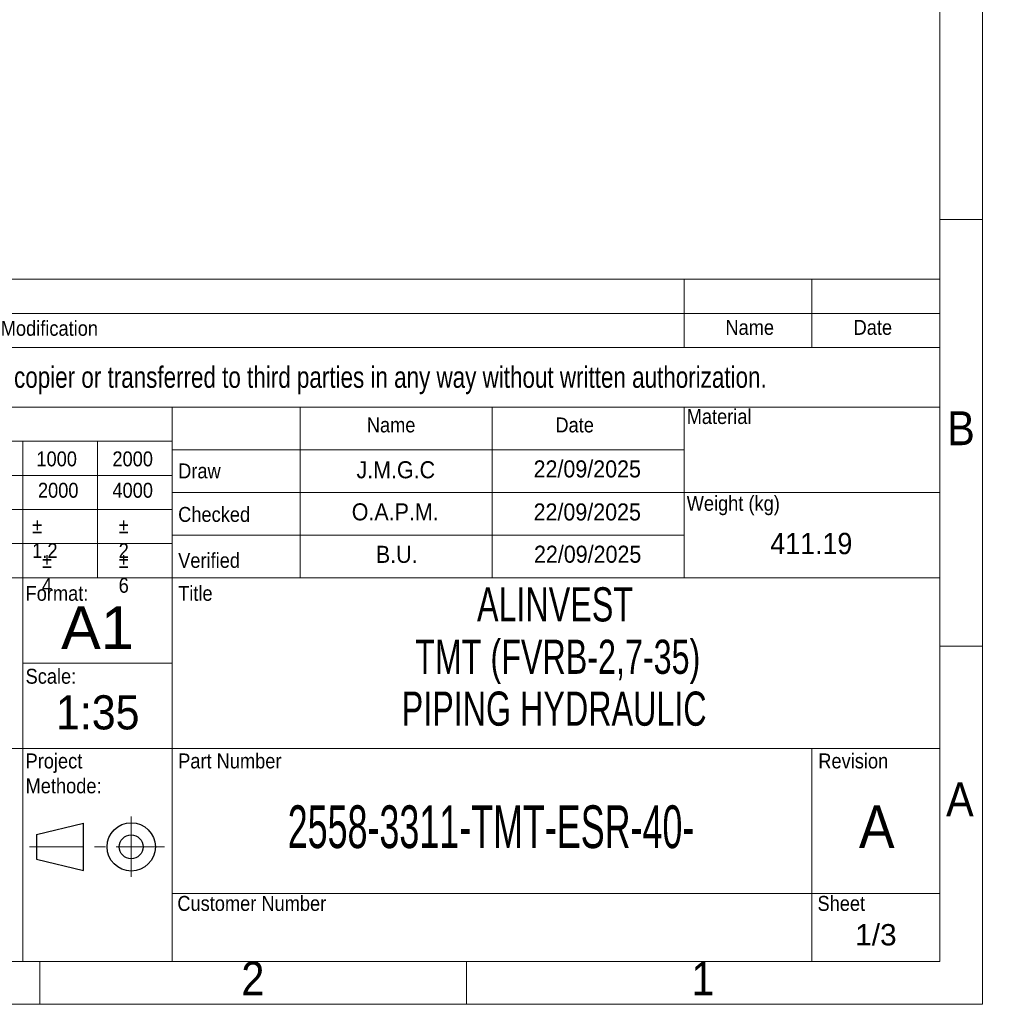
# Model space of a CAD drawing. Header units: millimetres. Extents: x 525 to 29324, y 175 to 20618.
# Tile 323 of 588: x 25309 to 29324, y 175 to 4215. Entities that reach past the tile are written whole.
import ezdxf

# ---------------------------------------------------------------- set-up
doc = ezdxf.new("R2010")
doc.units = ezdxf.units.MM
for name, pattern in [('SLD-Centrada-simple', [10.16, 6.35, -1.27, 1.27, -1.27]), ('SLD-Centrada-trazos-largos', [19.05, 15.24, -1.27, 1.27, -1.27]), ('SLD-Continua', [0])]:
    doc.linetypes.add(name, pattern=pattern)
doc.layers.add('SLD-0', color=179, linetype='SLD-Continua')
doc.styles.add('SLDTEXTSTYLE0', font='ARIAL.TTF')
doc.styles.add('SLDTEXTSTYLE1', font='ARIAL.TTF', dxfattribs={"width": 0.9})
doc.styles.add('SLDTEXTSTYLE2', font='ARIALN.TTF', dxfattribs={"width": 0.825949})
doc.styles.add('SLDTEXTSTYLE3', font='GOTHIC.TTF', dxfattribs={"width": 0.913})
doc.styles.add('SLDTEXTSTYLE4', font='ARIALN.TTF', dxfattribs={"width": 0.917722})
doc.styles.add('SLDTEXTSTYLE5', font='ARIALN.TTF', dxfattribs={"width": 0.734177})

# ---------------------------------------------------------------- blocks, each defined once
blk = doc.blocks.new('LOGO_sombreado')
at = {"color": 7, "linetype": 'SLD-Continua', "lineweight": 18, "ltscale": 35}
blk.add_line((2537.5, 700), (2537.6, 700), dxfattribs=at)

msp = doc.modelspace()

# ---------------------------------------------------------------- linework, layer by layer
at = {"color": 7, "linetype": 'SLD-Continua', "lineweight": 18, "ltscale": 35}
for p, q in [((29260, 20615), (29260, 175)), ((29085, 20440), (29085, 350)), ((29085, 3395), (29260, 3395)), ((22785, 3150), (29085, 3150)), ((28035, 3150), (28035, 2870)), ((28560, 3150), (28560, 2870)), ((29085, 3150), (29085, 350)), ((22785, 3010), (29085, 3010)), ((22785, 2870), (29085, 2870)), ((22785, 2625), (29085, 2625)), ((25935, 2625), (25935, 350)), ((26460, 2625), (26460, 1925)), ((27247.5, 2625), (27247.5, 1925)), ((28035, 2625), (28035, 2450)), ((22785, 2485), (25935, 2485)), ((25322.5, 1925), (25322.5, 2485)), ((25628.8, 1925), (25628.8, 2485)), ((28035, 2450), (25935, 2450)), ((28035, 2450), (28035, 2275)), ((22785, 2345), (25935, 2345)), ((28035, 2275), (25935, 2275)), ((28035, 2275), (28035, 2100)), ((28035, 2275), (29085, 2275)), ((22785, 2205), (25935, 2205)), ((22785, 2065), (25935, 2065)), ((28035, 2100), (25935, 2100)), ((28035, 2100), (28035, 1925)), ((25016.3, 1925), (25322.5, 1925)), ((25322.5, 1925), (25628.8, 1925)), ((25322.5, 1925), (25322.5, 1225)), ((25628.8, 1925), (25935, 1925)), ((25935, 1925), (26460, 1925)), ((26460, 1925), (27247.5, 1925)), ((27247.5, 1925), (28035, 1925)), ((28035, 1925), (29085, 1925)), ((29085, 1645), (29260, 1645)), ((25322.5, 1575), (25935, 1575)), ((22785, 1225), (25935, 1225)), ((25322.5, 1225), (25322.5, 350)), ((25935, 1225), (29085, 1225)), ((28560, 1225), (28560, 350)), ((25935, 630), (29085, 630)), ((29085, 350), (700, 350)), ((22785, 350), (29085, 350)), ((25392.5, 350), (25392.5, 175)), ((27142.5, 350), (27142.5, 175)), ((29260, 175), (525, 175))]:
    msp.add_line(p, q, dxfattribs=at)
at = {"color": 7, "linetype": 'SLD-Centrada-trazos-largos', "lineweight": 18, "ltscale": 35}
msp.add_line((25766.8, 945.2), (25766.8, 697.5), dxfattribs=at)
at = {"color": 7, "linetype": 'SLD-Continua', "lineweight": 25, "ltscale": 35}
for p, q in [((25378.7, 871.2), (25570.7, 917.8)), ((25570.7, 724.1), (25570.7, 917.8)), ((25378.7, 871.2), (25378.7, 770.7)), ((25378.7, 770.7), (25570.7, 724.1))]:
    msp.add_line(p, q, dxfattribs=at)
at = {"color": 7, "linetype": 'SLD-Centrada-simple', "lineweight": 18, "ltscale": 35}
msp.add_line((25349.6, 821), (25903.1, 821), dxfattribs=at)
at = {"color": 7, "linetype": 'SLD-Continua', "lineweight": 25, "ltscale": 35}
for radius in [99.1, 49]:
    msp.add_circle((25766.8, 821), radius, dxfattribs=at)

# ---------------------------------------------------------------- block references
at = {"color": 7, "linetype": 'Continuous', "ltscale": 35}
msp.add_blockref('LOGO_sombreado', (22785.3, 430.4), dxfattribs=at)

# ---------------------------------------------------------------- texts
at = {"color": 7, "linetype": 'Continuous', "lineweight": 0, "ltscale": 35}
for s, insert, char_height, attachment_point, style in [('Modification', (25431, 2979.1), 61.25, 2, 'SLDTEXTSTYLE3'), ('Name', (28304.6, 2983), 61.25, 2, 'SLDTEXTSTYLE3'), ('Date', (28809.7, 2983), 61.25, 2, 'SLDTEXTSTYLE3'), ('Material', (28045.9, 2617.2), 61.25, 1, 'SLDTEXTSTYLE3'), ('B', (29171.5, 2608), 138.9, 2, 'SLDTEXTSTYLE3'), ('Name', (26733.6, 2582.7), 61.25, 1, 'SLDTEXTSTYLE3'), ('Date', (27507.3, 2582.7), 61.25, 1, 'SLDTEXTSTYLE3'), ('1000', (25377.7, 2443.5), 61.25, 1, 'SLDTEXTSTYLE3'), ('2000', (25689.7, 2443.5), 61.25, 1, 'SLDTEXTSTYLE3'), ('Draw', (25959.5, 2394.1), 61.25, 1, 'SLDTEXTSTYLE3'), ('2000', (25384.1, 2314.7), 61.25, 1, 'SLDTEXTSTYLE3'), ('4000', (25689.7, 2314.7), 61.25, 1, 'SLDTEXTSTYLE3'), ('Weight (kg)', (28045.9, 2261.1), 61.25, 1, 'SLDTEXTSTYLE3'), ('Checked', (25959.5, 2215.7), 61.25, 1, 'SLDTEXTSTYLE3'), ('%%p^J1.2', (25360.6, 2169.2), 61.25, 1, 'SLDTEXTSTYLE3'), ('%%p^J2', (25715.3, 2169.2), 61.25, 1, 'SLDTEXTSTYLE3'), ('%%p^J4', (25400.6, 2027), 61.25, 1, 'SLDTEXTSTYLE3'), ('%%p^J6', (25715.3, 2027), 61.25, 1, 'SLDTEXTSTYLE3'), ('Verified', (25959.5, 2027), 61.25, 1, 'SLDTEXTSTYLE3'), ('Format:', (25333.4, 1891.9), 61.25, 1, 'SLDTEXTSTYLE3'), ('Title', (25959.5, 1891.9), 61.25, 1, 'SLDTEXTSTYLE3'), ('ALINVEST', (27505.7, 1885.9), 140, 2, 'SLDTEXTSTYLE2'), ('Scale:', (25333.4, 1551.5), 61.25, 1, 'SLDTEXTSTYLE3'), ('Project^JMethode:', (25333.4, 1204.1), 61.25, 1, 'SLDTEXTSTYLE3'), ('Part Number', (25959.5, 1204.1), 61.25, 1, 'SLDTEXTSTYLE3'), ('Revision', (28586, 1204.1), 61.25, 1, 'SLDTEXTSTYLE3'), ('A', (29166.9, 1085.5), 138.9, 2, 'SLDTEXTSTYLE3'), ('2558-3311-TMT-ESR-40-', (27243.1, 991.1), 175, 2, 'SLDTEXTSTYLE5'), ('Customer Number', (25956.1, 619.6), 61.25, 1, 'SLDTEXTSTYLE3'), ('Sheet', (28582.6, 619.6), 61.25, 1, 'SLDTEXTSTYLE3'), ('2', (26266.1, 350.5), 138.9, 2, 'SLDTEXTSTYLE3'), ('1', (28112.4, 350.5), 138.9, 2, 'SLDTEXTSTYLE3')]:
    msp.add_mtext(s, dxfattribs=dict(at, insert=insert, char_height=char_height, attachment_point=attachment_point, style=style))
at = {"layer": 'SLD-0', "color": 7, "ltscale": 35, "attachment_point": 2}
for s, insert, char_height, style in [('This drawing is property of INSERTEC. Must not be copier or transferred to third parties in any way without written authorization.', (25766.9, 2791.9), 87.5, 'SLDTEXTSTYLE4'), ('J.M.G.C', (26852.3, 2403.2), 70, 'SLDTEXTSTYLE1'), ('22/09/2025', (27638, 2406.7), 70, 'SLDTEXTSTYLE1'), ('O.A.P.M.', (26850.1, 2230.5), 70, 'SLDTEXTSTYLE1'), ('22/09/2025', (27638, 2230.1), 70, 'SLDTEXTSTYLE1'), ('411.19', (28557.3, 2109.4), 87.5, 'SLDTEXTSTYLE1'), ('22/09/2025', (27639.6, 2056.7), 70, 'SLDTEXTSTYLE1'), ('B.U.', (26856.3, 2056.2), 70, 'SLDTEXTSTYLE1'), ('A1', (25628.5, 1807.3), 175, 'SLDTEXTSTYLE0'), ('TMT (FVRB-2,7-35)', (27516.8, 1670.9), 140, 'SLDTEXTSTYLE2'), ('PIPING HYDRAULIC', (27502.1, 1458.1), 140, 'SLDTEXTSTYLE2'), ('1:35', (25629.5, 1442.9), 140, 'SLDTEXTSTYLE1'), ('A', (28825.8, 990.7), 175, 'SLDTEXTSTYLE1'), ('1/3', (28822.3, 504.1), 87.5, 'SLDTEXTSTYLE0')]:
    msp.add_mtext(s, dxfattribs=dict(at, insert=insert, char_height=char_height, style=style))

doc.saveas('drawing.dxf')
